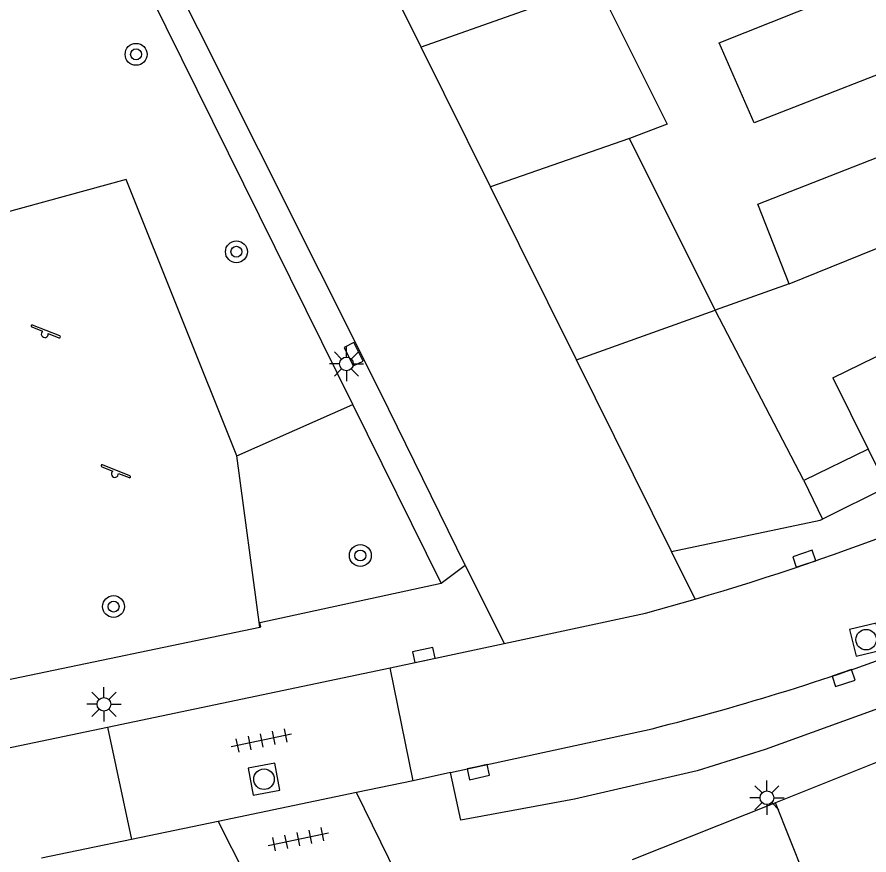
# Model space of a CAD drawing. Extents: x 132994 to 136000, y 393499 to 395512.
# Drawn here: x 134817.57 to 134848.69, y 394651.58 to 394682.17 of the extents above; entities that cross this region are included whole.
import ezdxf

# ---------------------------------------------------------------- set-up
doc = ezdxf.new("R2010")
doc.units = 0
for name, color, linetype in [('gg-afsc-hekwerk', 7, 'Continuous'), ('gg-bbg-bijgebouw', 7, 'Continuous'), ('gg-bbg-gedigitaliseerde bebouwing', 7, 'Continuous'), ('gg-bbg-gedigitaliseerde bijgebouw', 7, 'Continuous'), ('gg-bbg-hoofdgebouw', 7, 'Continuous'), ('gg-bbg-luifel en loopbrug', 7, 'Continuous'), ('gg-bbg-tussenscheiding', 7, 'Continuous'), ('gg-knt-verharding', 7, 'Continuous'), ('gg-knt-verharding nz', 7, 'Continuous'), ('gt-grn-groengrens', 7, 'Continuous'), ('gt-grn-weggrens', 7, 'Continuous'), ('gt-symb-boom', 7, 'Continuous'), ('gt-symb-kolk', 7, 'Continuous'), ('gt-symb-lichtmast', 7, 'Continuous'), ('gt-symb-rioolschacht', 7, 'Continuous'), ('gt-symb-speelvoorziening', 7, 'Continuous'), ('gt-symb-tegel verharding', 7, 'Continuous')]:
    doc.layers.add(name, color=color, linetype=linetype)

# ---------------------------------------------------------------- blocks, each defined once
blk = doc.blocks.new('gt0-LMAST')
at = {"layer": 'gt-symb-lichtmast'}
for p, q in [((-0.182, 0.173), (-0.447, 0.438)), ((-0.005, 0.246), (-0.005, 0.621)), ((0.172, 0.173), (0.437, 0.438)), ((-0.255, -0.004), (-0.63, -0.004)), ((-0.182, -0.181), (-0.447, -0.446)), ((-0.005, -0.254), (-0.005, -0.629)), ((0.437, -0.446), (0.172, -0.181)), ((0.245, -0.004), (0.62, -0.004))]:
    blk.add_line(p, q, dxfattribs=at)
blk.add_circle((-0.005, -0.004), 0.25, dxfattribs=at)
blk = doc.blocks.new('gt0-KOLK')
at = {"layer": 'gt-symb-kolk'}
blk.add_lwpolyline([(0, 0), (0.375, 0), (0.375, 0.4), (-0.375, 0.4), (-0.375, 0), (0, 0)], dxfattribs=at)
blk = doc.blocks.new('gt0-RS')
at = {"layer": 'gt-symb-rioolschacht'}
blk.add_lwpolyline([(-0.5, -0.5), (0.5, -0.5), (0.5, 0.5), (-0.5, 0.5)], close=True, dxfattribs=at)
blk.add_circle((0, 0), 0.375, dxfattribs=at)
blk = doc.blocks.new('gt0-BOOM')
at = {"layer": 'gt-symb-boom'}
for radius in [0.4, 0.2]:
    blk.add_circle((0, 0), radius, dxfattribs=at)
blk = doc.blocks.new('gt0-TEG1')
at = {"layer": 'gt-symb-tegel verharding'}
for p, q in [((-1.125, 0), (1.125, 0)), ((-0.9, -0.25), (-0.9, 0.25)), ((-0.45, -0.25), (-0.45, 0.25)), ((0, -0.25), (0, 0.25)), ((0.45, -0.25), (0.45, 0.25)), ((0.9, -0.25), (0.9, 0.25))]:
    blk.add_line(p, q, dxfattribs=at)
blk = doc.blocks.new('gt0-SV')
at = {"layer": 'gt-symb-speelvoorziening'}
for p, q in [((0.542, -0.076), (-0.449, 0.324)), ((-0.477, 0.255), (-0.08, 0.096)), ((0.125, 0.014), (0.515, -0.143))]:
    blk.add_line(p, q, dxfattribs=at)
for centre, radius, start, end in [((-0.466, 0.291), 0.0369, 63.6251, 252.6602), ((-0.002, -0.005), 0.128, 127.6866, 8.5986), ((0.531, -0.111), 0.0363, 243.5085, 72.5436)]:
    blk.add_arc(centre, radius, start, end, dxfattribs=at)

msp = doc.modelspace()

# ---------------------------------------------------------------- linework, layer by layer
at = {"layer": 'gg-afsc-hekwerk'}
for p, q in [((134826.438, 394659.901), (134825.599, 394666.158)), ((134807.463, 394655.935), (134826.438, 394659.901))]:
    msp.add_line(p, q, dxfattribs=at)
msp.add_lwpolyline([(134825.599, 394666.158), (134821.565, 394676.239), (134804.182, 394671.484), (134807.463, 394655.935)], dxfattribs=at)
at = {"layer": 'gg-bbg-bijgebouw'}
for p, q in [((134832.335, 394681.069), (134830.014, 394685.741)), ((134834.866, 394675.975), (134832.335, 394681.069)), ((134838.003, 394669.66), (134834.866, 394675.975)), ((134841.48, 394662.66), (134838.003, 394669.66))]:
    msp.add_line(p, q, dxfattribs=at)
msp.add_lwpolyline([(134841.48, 394662.66), (134846.91, 394663.798), (134846.994, 394663.843)], dxfattribs=at)
at = {"layer": 'gg-bbg-gedigitaliseerde bebouwing'}
for points in [[(134851.302, 394680.965), (134844.495, 394678.31), (134843.217, 394681.23), (134849.872, 394683.89), (134848.57, 394686.507), (134855.81, 394690.09)], [(134845.774, 394672.432), (134844.636, 394675.337), (134852.498, 394678.416), (134851.302, 394680.965)]]:
    msp.add_lwpolyline(points, dxfattribs=at)
at = {"layer": 'gg-bbg-gedigitaliseerde bijgebouw'}
for p, q in [((134843.071, 394671.469), (134839.947, 394677.744)), ((134845.774, 394672.432), (134843.071, 394671.469))]:
    msp.add_line(p, q, dxfattribs=at)
msp.add_lwpolyline([(134838.708, 394683.512), (134841.325, 394678.264), (134839.947, 394677.744)], dxfattribs=at)
at = {"layer": 'gg-bbg-hoofdgebouw'}
for p, q in [((134847.376, 394669.002), (134850.691, 394670.632)), ((134847.376, 394669.002), (134848.657, 394666.401)), ((134848.657, 394666.401), (134846.317, 394665.255)), ((134846.317, 394665.255), (134846.994, 394663.843)), ((134850.293, 394655.485), (134845.279, 394653.486)), ((134845.279, 394653.486), (134840.043, 394651.397))]:
    msp.add_line(p, q, dxfattribs=at)
at = {"layer": 'gg-bbg-luifel en loopbrug'}
for p, q in [((134848.657, 394666.401), (134849.343, 394665.009)), ((134849.343, 394665.009), (134846.994, 394663.843))]:
    msp.add_line(p, q, dxfattribs=at)
at = {"layer": 'gg-bbg-tussenscheiding'}
for p, q in [((134836.642, 394682.596), (134832.335, 394681.069)), ((134839.947, 394677.744), (134834.866, 394675.975)), ((134845.774, 394672.432), (134852.095, 394674.994)), ((134838.003, 394669.66), (134843.071, 394671.469)), ((134846.317, 394665.255), (134843.071, 394671.469)), ((134848.44, 394645.567), (134845.279, 394653.486))]:
    msp.add_line(p, q, dxfattribs=at)
at = {"layer": 'gg-knt-verharding'}
for p, q in [((134833.939, 394662.158), (134830.844, 394668.463)), ((134833.062, 394661.503), (134833.939, 394662.158)), ((134831.2, 394658.41), (134835.367, 394659.304)), ((134832.04, 394654.29), (134831.2, 394658.41)), ((134808.192, 394653.606), (134820.88, 394656.24)), ((134820.88, 394656.24), (134821.75, 394652.14)), ((134833.406, 394654.587), (134832.04, 394654.29)), ((134821.75, 394652.14), (134818.466, 394651.458))]:
    msp.add_line(p, q, dxfattribs=at)
for points in [[(134830.844, 394668.463), (134815.29, 394699.47), (134818.816, 394701.207)], [(134826.438, 394659.901), (134826.478, 394659.909), (134826.445, 394660.063), (134833.062, 394661.503)], [(134835.367, 394659.304), (134840.535, 394660.412), (134842.344, 394660.921)], [(134850.623, 394659.264), (134851.189, 394657.711), (134844.894, 394655.426), (134842.412, 394654.653), (134837.934, 394653.622), (134833.783, 394652.853), (134833.406, 394654.587)]]:
    msp.add_lwpolyline(points, dxfattribs=at)
msp.add_arc((134815.781, 394751.901), 94.778, 286.27587, 296.62094, dxfattribs=at)
at = {"layer": 'gg-knt-verharding nz'}
msp.add_line((134833.406, 394654.587), (134840.77, 394656.19), dxfattribs=at)
msp.add_arc((134817.883, 394746.875), 93.529, 284.16415, 290.49025, dxfattribs=at)
at = {"layer": 'gt-grn-groengrens'}
for p in [(134825.599, 394666.158), (134833.062, 394661.503)]:
    msp.add_line(p, (134829.835, 394668.025), dxfattribs=at)
msp.add_lwpolyline([(134829.835, 394668.025), (134813.917, 394700.192), (134818.386, 394702.081), (134818.816, 394701.207)], dxfattribs=at)
at = {"layer": 'gt-grn-weggrens'}
for p, q in [((134842.344, 394660.921), (134841.48, 394662.66)), ((134833.939, 394662.158), (134835.367, 394659.304)), ((134820.88, 394656.24), (134831.2, 394658.41)), ((134832.04, 394654.29), (134829.976, 394653.859)), ((134829.976, 394653.859), (134824.925, 394652.803)), ((134832.555, 394648.59), (134829.976, 394653.859)), ((134824.925, 394652.803), (134821.75, 394652.14)), ((134824.925, 394652.803), (134826.623, 394649.423))]:
    msp.add_line(p, q, dxfattribs=at)

# ---------------------------------------------------------------- block references
at = {"layer": 'gt-symb-boom'}
for p in [(134821.922, 394680.81), (134825.587, 394673.603), (134830.114, 394662.513), (134821.099, 394660.649)]:
    msp.add_blockref('gt0-BOOM', p, dxfattribs=at)
at = {"layer": 'gt-symb-kolk'}
for p, rotation in [((134830.044, 394669.95), 116.56505117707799), ((134846.392, 394662.204), 18.670583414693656), ((134832.474, 394658.685), 12.118760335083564), ((134847.703, 394658.228), -161.69193184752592), ((134834.38, 394654.799), -167.75714042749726)]:
    msp.add_blockref('gt0-KOLK', p, dxfattribs=dict(at, rotation=rotation))
at = {"layer": 'gt-symb-lichtmast'}
for p in [(134829.611, 394669.511), (134820.754, 394657.084), (134844.968, 394653.672)]:
    msp.add_blockref('gt0-LMAST', p, dxfattribs=at)
at = {"layer": 'gt-symb-rioolschacht'}
for p, rotation in [((134848.588, 394659.441), -166.40843956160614), ((134826.595, 394654.345), -169.51061018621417)]:
    msp.add_blockref('gt0-RS', p, dxfattribs=dict(at, rotation=rotation))
at = {"layer": 'gt-symb-speelvoorziening'}
for p in [(134818.59, 394670.604), (134821.15, 394665.499)]:
    msp.add_blockref('gt0-SV', p, dxfattribs=at)
at = {"layer": 'gt-symb-tegel verharding'}
for p, rotation in [((134826.502, 394655.76), -168.1172411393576), ((134827.851, 394652.154), 11.714525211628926)]:
    msp.add_blockref('gt0-TEG1', p, dxfattribs=dict(at, rotation=rotation))

doc.saveas('drawing.dxf')
